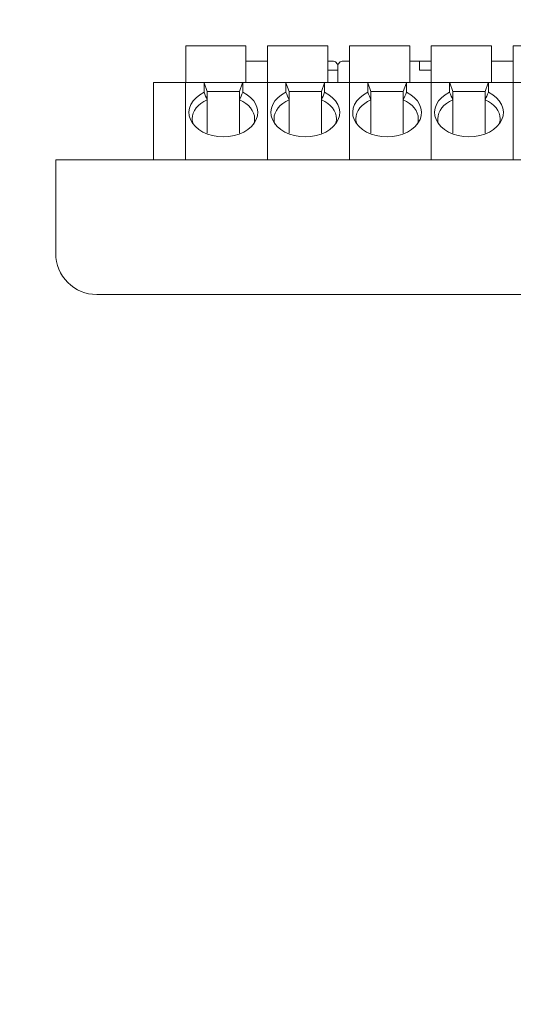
# Model space of a CAD drawing. Header units: millimetres. Extents: x -1114 to 1396, y -630 to 631.
# Tile 564 of 656: x 794 to 817, y -91 to -45. Entities that reach past the tile are written whole.
import ezdxf

# ---------------------------------------------------------------- set-up
doc = ezdxf.new("R2010")
doc.units = ezdxf.units.MM
doc.header["$MEASUREMENT"] = 0

msp = doc.modelspace()

# ---------------------------------------------------------------- linework, layer by layer
at = {"lineweight": 18}
for points, knots in [([(1038.9843, -629.7647), (1038.9843, -629.7647), (-1111.4882, -629.7647), (-1111.4882, -629.7647), (-1111.4882, -629.7647), (-1111.4882, -629.7647), (-1111.4882, 630.7883), (-1111.4882, 630.7883), (-1111.4882, 630.7883), (-1111.4882, 630.7883), (1038.9843, 630.7883), (1038.9843, 630.7883)], [0, 0, 0, 0, 0.3333333, 0.3333333, 0.3333333, 0.3333333, 0.6666667, 0.6666667, 0.6666667, 0.6666667, 1, 1, 1, 1]), ([(809.0965, -47.6319), (809.0965, -47.5656), (809.0701, -47.502), (809.0233, -47.4551), (809.0233, -47.4551), (808.9764, -47.4082), (808.9128, -47.3819), (808.8465, -47.3819)], [0, 0, 0, 0, 0.5, 0.5, 0.5, 0.5, 1, 1, 1, 1]), ([(809.3465, -47.3819), (809.2802, -47.3819), (809.2166, -47.4082), (809.1697, -47.4551), (809.1697, -47.4551), (809.1228, -47.502), (809.0965, -47.5656), (809.0965, -47.6319)], [0, 0, 0, 0, 0.5, 0.5, 0.5, 0.5, 1, 1, 1, 1]), ([(802.8791, -48.8352), (802.2984, -49.1145), (802.0432, -49.629), (802.2499, -50.1036), (802.2499, -50.1036), (802.4566, -50.5782), (803.0768, -50.902), (803.7791, -50.902)], [0, 0, 0, 0, 0.5, 0.5, 0.5, 0.5, 1, 1, 1, 1]), ([(803.7791, -50.902), (804.4813, -50.902), (805.1015, -50.5782), (805.3082, -50.1036), (805.3082, -50.1036), (805.5149, -49.629), (805.2597, -49.1145), (804.6791, -48.8352)], [0, 0, 0, 0, 0.5, 0.5, 0.5, 0.5, 1, 1, 1, 1]), ([(806.6823, -48.8352), (806.1017, -49.1145), (805.8465, -49.629), (806.0532, -50.1036), (806.0532, -50.1036), (806.2598, -50.5782), (806.88, -50.902), (807.5823, -50.902)], [0, 0, 0, 0, 0.5, 0.5, 0.5, 0.5, 1, 1, 1, 1]), ([(807.5823, -50.902), (808.2846, -50.902), (808.9048, -50.5782), (809.1115, -50.1036), (809.1115, -50.1036), (809.3181, -49.629), (809.063, -49.1145), (808.4823, -48.8352)], [0, 0, 0, 0, 0.5, 0.5, 0.5, 0.5, 1, 1, 1, 1]), ([(810.4856, -48.8352), (809.9049, -49.1145), (809.6497, -49.629), (809.8564, -50.1036), (809.8564, -50.1036), (810.0631, -50.5782), (810.6833, -50.902), (811.3856, -50.902)], [0, 0, 0, 0, 0.5, 0.5, 0.5, 0.5, 1, 1, 1, 1]), ([(811.3856, -50.902), (812.0878, -50.902), (812.708, -50.5782), (812.9147, -50.1036), (812.9147, -50.1036), (813.1214, -49.629), (812.8662, -49.1145), (812.2856, -48.8352)], [0, 0, 0, 0, 0.5, 0.5, 0.5, 0.5, 1, 1, 1, 1]), ([(814.2888, -48.8352), (813.7082, -49.1145), (813.453, -49.629), (813.6597, -50.1036), (813.6597, -50.1036), (813.8663, -50.5782), (814.4865, -50.902), (815.1888, -50.902)], [0, 0, 0, 0, 0.5, 0.5, 0.5, 0.5, 1, 1, 1, 1]), ([(815.1888, -50.902), (815.8911, -50.902), (816.5113, -50.5782), (816.718, -50.1036), (816.718, -50.1036), (816.9246, -49.629), (816.6695, -49.1145), (816.0888, -48.8352)], [0, 0, 0, 0, 0.5, 0.5, 0.5, 0.5, 1, 1, 1, 1]), ([(795.9912, -56.324), (795.9912, -56.8279), (796.1914, -57.3112), (796.5477, -57.6675), (796.5477, -57.6675), (796.9041, -58.0238), (797.3873, -58.224), (797.8912, -58.224)], [0, 0, 0, 0, 0.5, 0.5, 0.5, 0.5, 1, 1, 1, 1])]:
    msp.add_open_spline(points, degree=3, knots=knots, dxfattribs=at)
for points in [[(804.8291, -46.6819), (804.8291, -46.6819), (802.0291, -46.6819), (802.0291, -46.6819)], [(802.0291, -46.6819), (802.0291, -46.6819), (802.0291, -48.3819), (802.0291, -48.3819)], [(804.8291, -48.3819), (804.8291, -48.3819), (804.8291, -46.6819), (804.8291, -46.6819)], [(808.6323, -46.6819), (808.6323, -46.6819), (805.8323, -46.6819), (805.8323, -46.6819)], [(805.8323, -46.6819), (805.8323, -46.6819), (805.8323, -48.3819), (805.8323, -48.3819)], [(808.6323, -48.3819), (808.6323, -48.3819), (808.6323, -46.6819), (808.6323, -46.6819)], [(812.4356, -46.6819), (812.4356, -46.6819), (809.6356, -46.6819), (809.6356, -46.6819)], [(809.6356, -46.6819), (809.6356, -46.6819), (809.6356, -48.3819), (809.6356, -48.3819)], [(812.4356, -48.3819), (812.4356, -48.3819), (812.4356, -46.6819), (812.4356, -46.6819)], [(816.2388, -46.6819), (816.2388, -46.6819), (813.4388, -46.6819), (813.4388, -46.6819)], [(813.4388, -46.6819), (813.4388, -46.6819), (813.4388, -48.3819), (813.4388, -48.3819)], [(816.2388, -48.3819), (816.2388, -48.3819), (816.2388, -46.6819), (816.2388, -46.6819)], [(820.0421, -46.6819), (820.0421, -46.6819), (817.2421, -46.6819), (817.2421, -46.6819)], [(817.2421, -46.6819), (817.2421, -46.6819), (817.2421, -48.3819), (817.2421, -48.3819)], [(805.8323, -47.3819), (805.8323, -47.3819), (804.8291, -47.3819), (804.8291, -47.3819)], [(804.8291, -47.3819), (804.8291, -47.3819), (805.8323, -47.3819), (805.8323, -47.3819)], [(808.8465, -47.3819), (808.8465, -47.3819), (808.6323, -47.3819), (808.6323, -47.3819)], [(809.6356, -47.3819), (809.6356, -47.3819), (809.3465, -47.3819), (809.3465, -47.3819)], [(809.3465, -47.3819), (809.3465, -47.3819), (809.6356, -47.3819), (809.6356, -47.3819)], [(812.8965, -47.3819), (812.8965, -47.3819), (812.4355, -47.3819), (812.4355, -47.3819)], [(812.4355, -47.3819), (812.4355, -47.3819), (812.8965, -47.3819), (812.8965, -47.3819)], [(812.8965, -47.3819), (812.8965, -47.3819), (812.8965, -47.8019), (812.8965, -47.8019)], [(812.8965, -47.3819), (812.8965, -47.3819), (813.3965, -47.3819), (813.3965, -47.3819)], [(812.8965, -47.3819), (812.8965, -47.3819), (812.8965, -47.6319), (812.8965, -47.6319)], [(813.4388, -47.3819), (813.4388, -47.3819), (813.3965, -47.3819), (813.3965, -47.3819)], [(817.2421, -47.3819), (817.2421, -47.3819), (816.2388, -47.3819), (816.2388, -47.3819)], [(816.2388, -47.3819), (816.2388, -47.3819), (817.2421, -47.3819), (817.2421, -47.3819)], [(808.8465, -47.8019), (808.8465, -47.8019), (808.6323, -47.8019), (808.6323, -47.8019)], [(808.8465, -47.8019), (808.8465, -47.8019), (809.0965, -47.8019), (809.0965, -47.8019)], [(809.0965, -48.382), (809.0965, -48.382), (809.0965, -47.6319), (809.0965, -47.6319)], [(809.0965, -48.3819), (809.0965, -48.3819), (809.0965, -47.8019), (809.0965, -47.8019)], [(812.8965, -47.6319), (812.8965, -47.6319), (812.8965, -47.8019), (812.8965, -47.8019)], [(813.4388, -47.8019), (813.4388, -47.8019), (812.8965, -47.8019), (812.8965, -47.8019)], [(800.5281, -48.3819), (800.5281, -48.3819), (802.0258, -48.3819), (802.0258, -48.3819)], [(800.5281, -48.4317), (800.5281, -48.4317), (800.5281, -48.3819), (800.5281, -48.3819)], [(800.5281, -48.3819), (800.5281, -48.3819), (802.0258, -48.3819), (802.0258, -48.3819)], [(800.5281, -51.974), (800.5281, -51.974), (800.5281, -48.4317), (800.5281, -48.4317)], [(802.0258, -48.3819), (802.0258, -48.3819), (802.8791, -48.3819), (802.8791, -48.3819)], [(802.0258, -48.4317), (802.0258, -48.4317), (802.0258, -48.3819), (802.0258, -48.3819)], [(802.8791, -48.3819), (802.8791, -48.3819), (802.0258, -48.3819), (802.0258, -48.3819)], [(802.0258, -48.4317), (802.0258, -48.4317), (802.0258, -48.3819), (802.0258, -48.3819)], [(802.0258, -51.974), (802.0258, -51.974), (802.0258, -48.4317), (802.0258, -48.4317)], [(802.0258, -51.974), (802.0258, -51.974), (802.0258, -48.4317), (802.0258, -48.4317)], [(802.879, -48.3819), (802.8791, -48.3819), (802.8806, -48.3863), (802.8838, -48.3948)], [(802.8791, -48.3819), (802.8791, -48.3819), (804.6791, -48.3819), (804.6791, -48.3819)], [(802.8838, -48.3948), (802.8806, -48.4034), (802.8791, -48.4159), (802.8791, -48.4317)], [(802.8791, -48.4317), (802.8791, -48.4317), (802.8791, -48.8352), (802.8791, -48.8352)], [(803.0291, -48.794), (803.0291, -48.794), (802.8838, -48.3948), (802.8838, -48.3948)], [(804.5291, -48.794), (804.5291, -48.794), (804.6743, -48.3948), (804.6743, -48.3948)], [(804.6743, -48.3948), (804.6774, -48.3863), (804.679, -48.3819), (804.679, -48.3819)], [(804.6743, -48.3948), (804.6775, -48.4034), (804.6791, -48.4159), (804.6791, -48.4317)], [(804.6791, -48.3819), (804.6791, -48.3819), (805.8291, -48.3819), (805.8291, -48.3819)], [(804.6791, -48.3819), (804.6791, -48.3819), (805.8291, -48.3819), (805.8291, -48.3819)], [(804.6791, -48.4317), (804.6791, -48.4317), (804.6791, -48.8352), (804.6791, -48.8352)], [(805.8291, -48.3819), (805.8291, -48.3819), (806.6823, -48.3819), (806.6823, -48.3819)], [(805.8291, -48.4317), (805.8291, -48.4317), (805.8291, -48.3819), (805.8291, -48.3819)], [(805.8291, -48.4317), (805.8291, -48.4317), (805.8291, -48.3819), (805.8291, -48.3819)], [(806.6823, -48.3819), (806.6823, -48.3819), (805.8291, -48.3819), (805.8291, -48.3819)], [(805.8291, -51.974), (805.8291, -51.974), (805.8291, -48.4317), (805.8291, -48.4317)], [(805.8291, -51.974), (805.8291, -51.974), (805.8291, -48.4317), (805.8291, -48.4317)], [(806.6823, -48.3819), (806.6823, -48.3819), (808.4823, -48.3819), (808.4823, -48.3819)], [(806.6823, -48.3819), (806.6823, -48.3819), (806.6839, -48.3863), (806.687, -48.3948)], [(806.687, -48.3948), (806.6839, -48.4034), (806.6823, -48.4159), (806.6823, -48.4317)], [(806.6823, -48.4317), (806.6823, -48.4317), (806.6823, -48.8352), (806.6823, -48.8352)], [(806.8323, -48.794), (806.8323, -48.794), (806.687, -48.3948), (806.687, -48.3948)], [(808.3323, -48.794), (808.3323, -48.794), (808.4776, -48.3948), (808.4776, -48.3948)], [(808.4776, -48.3948), (808.4807, -48.3863), (808.4823, -48.3819), (808.4823, -48.3819)], [(808.4776, -48.3948), (808.4807, -48.4034), (808.4823, -48.4159), (808.4823, -48.4317)], [(808.4823, -48.3819), (808.4823, -48.3819), (809.6323, -48.3819), (809.6323, -48.3819)], [(808.4823, -48.3819), (808.4823, -48.3819), (809.6323, -48.3819), (809.6323, -48.3819)], [(808.4823, -48.4317), (808.4823, -48.4317), (808.4823, -48.8352), (808.4823, -48.8352)], [(809.6323, -48.3819), (809.6323, -48.3819), (810.4856, -48.3819), (810.4856, -48.3819)], [(809.6323, -48.4317), (809.6323, -48.4317), (809.6323, -48.3819), (809.6323, -48.3819)], [(810.4856, -48.3819), (810.4856, -48.3819), (809.6323, -48.3819), (809.6323, -48.3819)], [(809.6323, -48.4317), (809.6323, -48.4317), (809.6323, -48.3819), (809.6323, -48.3819)], [(809.6323, -51.974), (809.6323, -51.974), (809.6323, -48.4317), (809.6323, -48.4317)], [(809.6323, -51.974), (809.6323, -51.974), (809.6323, -48.4317), (809.6323, -48.4317)], [(810.4856, -48.3819), (810.4856, -48.3819), (812.2856, -48.3819), (812.2856, -48.3819)], [(810.4856, -48.3819), (810.4856, -48.3819), (810.4872, -48.3863), (810.4903, -48.3948)], [(810.4903, -48.3948), (810.4872, -48.4034), (810.4856, -48.4159), (810.4856, -48.4317)], [(810.4856, -48.4317), (810.4856, -48.4317), (810.4856, -48.8352), (810.4856, -48.8352)], [(810.6356, -48.794), (810.6356, -48.794), (810.4903, -48.3948), (810.4903, -48.3948)], [(812.1356, -48.794), (812.1356, -48.794), (812.2809, -48.3948), (812.2809, -48.3948)], [(812.2809, -48.3948), (812.284, -48.3863), (812.2855, -48.3819), (812.2856, -48.3819)], [(812.2809, -48.3948), (812.284, -48.4034), (812.2856, -48.4159), (812.2856, -48.4317)], [(812.2856, -48.3819), (812.2856, -48.3819), (813.4356, -48.3819), (813.4356, -48.3819)], [(812.2856, -48.3819), (812.2856, -48.3819), (813.4356, -48.3819), (813.4356, -48.3819)], [(812.2856, -48.4317), (812.2856, -48.4317), (812.2856, -48.8352), (812.2856, -48.8352)], [(813.4356, -48.3819), (813.4356, -48.3819), (814.2888, -48.3819), (814.2888, -48.3819)], [(813.4356, -48.4317), (813.4356, -48.4317), (813.4356, -48.3819), (813.4356, -48.3819)], [(813.4356, -48.4317), (813.4356, -48.4317), (813.4356, -48.3819), (813.4356, -48.3819)], [(814.2888, -48.3819), (814.2888, -48.3819), (813.4356, -48.3819), (813.4356, -48.3819)], [(813.4356, -51.974), (813.4356, -51.974), (813.4356, -48.4317), (813.4356, -48.4317)], [(813.4356, -51.974), (813.4356, -51.974), (813.4356, -48.4317), (813.4356, -48.4317)], [(814.2888, -48.3819), (814.2888, -48.3819), (816.0888, -48.3819), (816.0888, -48.3819)], [(814.2888, -48.3819), (814.2888, -48.3819), (814.2904, -48.3863), (814.2935, -48.3948)], [(814.2935, -48.3948), (814.2904, -48.4034), (814.2888, -48.4159), (814.2888, -48.4317)], [(814.2888, -48.4317), (814.2888, -48.4317), (814.2888, -48.8352), (814.2888, -48.8352)], [(814.4388, -48.794), (814.4388, -48.794), (814.2935, -48.3948), (814.2935, -48.3948)], [(815.9388, -48.794), (815.9388, -48.794), (816.0841, -48.3948), (816.0841, -48.3948)], [(816.0841, -48.3948), (816.0872, -48.3863), (816.0888, -48.3819), (816.0888, -48.3819)], [(816.0841, -48.3948), (816.0872, -48.4034), (816.0888, -48.4159), (816.0888, -48.4317)], [(816.0888, -48.3819), (816.0888, -48.3819), (817.2388, -48.3819), (817.2388, -48.3819)], [(816.0888, -48.3819), (816.0888, -48.3819), (817.2388, -48.3819), (817.2388, -48.3819)], [(816.0888, -48.4317), (816.0888, -48.4317), (816.0888, -48.8352), (816.0888, -48.8352)], [(817.2388, -48.3819), (817.2388, -48.3819), (818.0921, -48.3819), (818.0921, -48.3819)], [(817.2388, -48.4317), (817.2388, -48.4317), (817.2388, -48.3819), (817.2388, -48.3819)], [(817.2388, -48.4317), (817.2388, -48.4317), (817.2388, -48.3819), (817.2388, -48.3819)], [(818.0921, -48.3819), (818.0921, -48.3819), (817.2388, -48.3819), (817.2388, -48.3819)], [(817.2388, -51.974), (817.2388, -51.974), (817.2388, -48.4317), (817.2388, -48.4317)], [(817.2388, -51.974), (817.2388, -51.974), (817.2388, -48.4317), (817.2388, -48.4317)], [(803.0291, -49.1845), (802.9791, -49.0676), (802.9291, -48.9512), (802.8791, -48.8352)], [(803.0291, -48.794), (803.0291, -48.794), (803.7791, -48.794), (803.7791, -48.794)], [(803.0291, -49.1845), (803.0291, -49.1845), (803.0291, -48.794), (803.0291, -48.794)], [(804.5291, -48.794), (804.5291, -48.794), (803.7791, -48.794), (803.7791, -48.794)], [(804.5291, -49.1845), (804.5291, -49.1845), (804.5291, -48.794), (804.5291, -48.794)], [(804.6791, -48.8352), (804.629, -48.9512), (804.579, -49.0676), (804.5291, -49.1845)], [(806.8323, -49.1845), (806.7824, -49.0676), (806.7324, -48.9512), (806.6823, -48.8352)], [(806.8323, -48.794), (806.8323, -48.794), (807.5823, -48.794), (807.5823, -48.794)], [(806.8323, -49.1845), (806.8323, -49.1845), (806.8323, -48.794), (806.8323, -48.794)], [(808.3323, -48.794), (808.3323, -48.794), (807.5823, -48.794), (807.5823, -48.794)], [(808.3323, -49.1845), (808.3323, -49.1845), (808.3323, -48.794), (808.3323, -48.794)], [(808.4823, -48.8352), (808.4323, -48.9512), (808.3823, -49.0676), (808.3323, -49.1845)], [(810.6356, -49.1845), (810.5856, -49.0676), (810.5356, -48.9512), (810.4856, -48.8352)], [(810.6356, -48.794), (810.6356, -48.794), (811.3856, -48.794), (811.3856, -48.794)], [(810.6356, -49.1845), (810.6356, -49.1845), (810.6356, -48.794), (810.6356, -48.794)], [(812.1356, -48.794), (812.1356, -48.794), (811.3856, -48.794), (811.3856, -48.794)], [(812.1356, -49.1845), (812.1356, -49.1845), (812.1356, -48.794), (812.1356, -48.794)], [(812.2856, -48.8352), (812.2355, -48.9512), (812.1855, -49.0676), (812.1356, -49.1845)], [(814.4388, -49.1845), (814.3889, -49.0676), (814.3389, -48.9512), (814.2888, -48.8352)], [(814.4388, -48.794), (814.4388, -48.794), (815.1888, -48.794), (815.1888, -48.794)], [(814.4388, -49.1845), (814.4388, -49.1845), (814.4388, -48.794), (814.4388, -48.794)], [(815.9388, -48.794), (815.9388, -48.794), (815.1888, -48.794), (815.1888, -48.794)], [(815.9388, -49.1845), (815.9388, -49.1845), (815.9388, -48.794), (815.9388, -48.794)], [(816.0888, -48.8352), (816.0388, -48.9512), (815.9888, -49.0676), (815.9388, -49.1845)], [(803.0291, -49.1845), (802.5946, -49.3702), (802.3291, -49.7031), (802.3291, -50.062)], [(803.0291, -49.1845), (803.0291, -49.1845), (803.0291, -50.7305), (803.0291, -50.7305)], [(804.5291, -50.7305), (804.5291, -50.7305), (804.5291, -49.1845), (804.5291, -49.1845)], [(805.2291, -50.062), (805.2291, -49.7031), (804.9635, -49.3702), (804.5291, -49.1845)], [(806.8323, -49.1845), (806.3978, -49.3702), (806.1323, -49.7031), (806.1323, -50.062)], [(806.8323, -49.1845), (806.8323, -49.1845), (806.8323, -50.7305), (806.8323, -50.7305)], [(808.3323, -49.1845), (808.3323, -49.1845), (808.3323, -50.7305), (808.3323, -50.7305)], [(809.0323, -50.062), (809.0323, -49.7031), (808.7668, -49.3702), (808.3323, -49.1845)], [(810.6356, -49.1845), (810.2011, -49.3702), (809.9356, -49.7031), (809.9356, -50.062)], [(810.6356, -49.1845), (810.6356, -49.1845), (810.6356, -50.7305), (810.6356, -50.7305)], [(812.1356, -50.7305), (812.1356, -50.7305), (812.1356, -49.1845), (812.1356, -49.1845)], [(812.8356, -50.062), (812.8356, -49.7031), (812.57, -49.3702), (812.1356, -49.1845)], [(814.4388, -49.1845), (814.0043, -49.3702), (813.7388, -49.7031), (813.7388, -50.062)], [(814.4388, -49.1845), (814.4388, -49.1845), (814.4388, -50.7305), (814.4388, -50.7305)], [(815.9388, -50.7305), (815.9388, -50.7305), (815.9388, -49.1845), (815.9388, -49.1845)], [(816.6388, -50.062), (816.6388, -49.7031), (816.3733, -49.3702), (815.9388, -49.1845)], [(802.3291, -50.062), (802.3291, -50.1452), (802.3434, -50.2281), (802.3717, -50.3088)], [(805.1864, -50.3088), (805.2147, -50.2281), (805.2291, -50.1452), (805.2291, -50.062)], [(806.1323, -50.062), (806.1323, -50.1452), (806.1466, -50.2281), (806.1749, -50.3088)], [(808.9897, -50.3088), (809.018, -50.2281), (809.0323, -50.1452), (809.0323, -50.062)], [(809.9356, -50.062), (809.9356, -50.1452), (809.9499, -50.2281), (809.9782, -50.3088)], [(812.7929, -50.3088), (812.8212, -50.2281), (812.8356, -50.1452), (812.8356, -50.062)], [(813.7388, -50.062), (813.7388, -50.1452), (813.7531, -50.2281), (813.7814, -50.3088)], [(816.5962, -50.3088), (816.6245, -50.2281), (816.6388, -50.1452), (816.6388, -50.062)], [(795.9912, -51.974), (795.9912, -51.974), (852.1968, -51.974), (852.1968, -51.974)], [(795.9912, -53.974), (795.9912, -53.974), (795.9912, -51.974), (795.9912, -51.974)], [(852.1968, -51.974), (852.1968, -51.974), (795.9912, -51.974), (795.9912, -51.974)], [(795.9912, -56.324), (795.9912, -56.324), (795.9912, -53.974), (795.9912, -53.974)], [(819.194, -58.224), (819.194, -58.224), (797.8912, -58.224), (797.8912, -58.224)]]:
    msp.add_open_spline(points, degree=3, dxfattribs=at)

doc.saveas('drawing.dxf')
